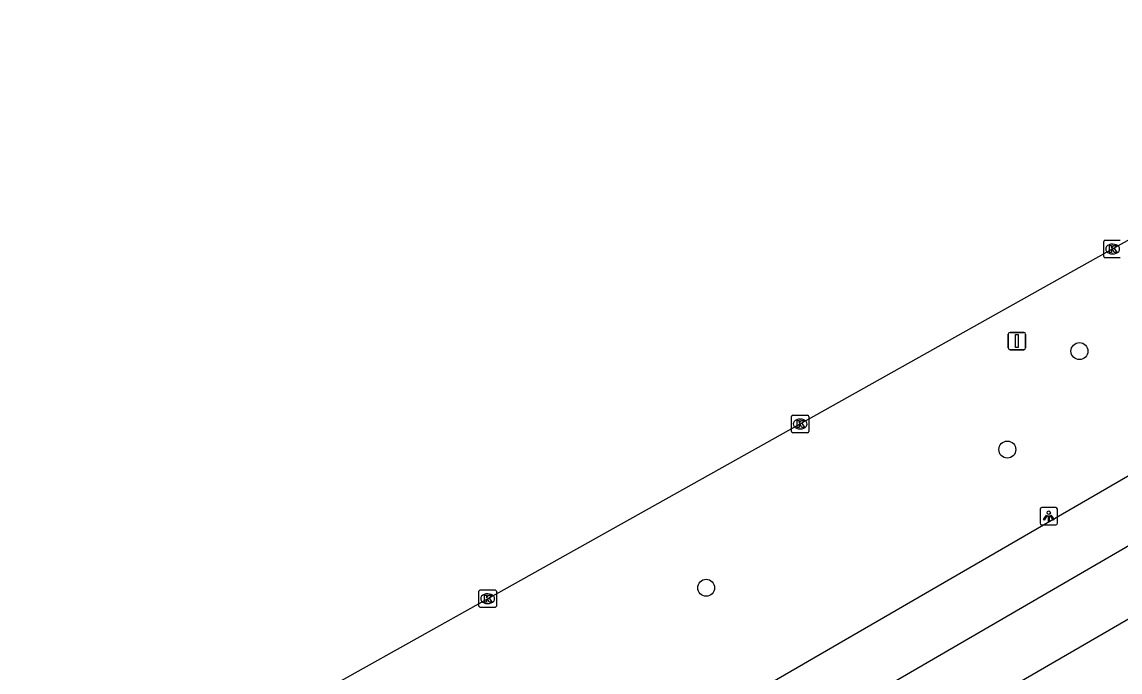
# Model space of a CAD drawing. Extents: x 162880 to 165536, y 384011 to 385179.
# Drawn here: x 163603.5 to 163666.7, y 384662.5 to 384699.9 of the extents above; entities that cross this region are included whole.
import ezdxf

# ---------------------------------------------------------------- set-up
doc = ezdxf.new("R2010")
doc.units = 0
for name, color, linetype in [('IMGEO_Boom', 7, 'Continuous'), ('IMGEO_Kolk', 7, 'Continuous'), ('IMGEO_Lichtpunt', 7, 'Continuous'), ('IMGEO_Rijbaan_regionaal_gesloten', 7, 'Continuous'), ('IMGEO_Verkeersbordpaal', 7, 'Continuous')]:
    doc.layers.add(name, color=color, linetype=linetype)

msp = doc.modelspace()

# ---------------------------------------------------------------- linework, layer by layer
at = {"layer": 'IMGEO_Boom'}
for centre in [(163664.36, 384680.935), (163660.209, 384675.267), (163642.876, 384667.313)]:
    msp.add_circle(centre, 0.489, dxfattribs=at)
at = {"layer": 'IMGEO_Kolk'}
for p, q in [((163665.768, 384686.384), (163665.768, 384687.236)), ((163665.843, 384687.31), (163666.695, 384687.31)), ((163666.256, 384687.09), (163666.281, 384687.09)), ((163666.279, 384686.53), (163666.254, 384686.53)), ((163666.695, 384686.31), (163665.843, 384686.31)), ((163647.783, 384676.314), (163647.783, 384677.166)), ((163647.858, 384677.24), (163648.71, 384677.24)), ((163648.271, 384677.02), (163648.296, 384677.02)), ((163648.784, 384677.166), (163648.784, 384676.314)), ((163648.294, 384676.46), (163648.269, 384676.46)), ((163648.71, 384676.24), (163647.858, 384676.24)), ((163629.799, 384666.262), (163629.799, 384667.114)), ((163629.874, 384667.188), (163630.726, 384667.188)), ((163630.287, 384666.968), (163630.312, 384666.968)), ((163630.8, 384667.114), (163630.8, 384666.262)), ((163630.726, 384666.188), (163629.874, 384666.188)), ((163630.31, 384666.408), (163630.285, 384666.408))]:
    msp.add_line(p, q, dxfattribs=at)
for points in [[(163665.768, 384686.384), (163665.768, 384687.236)], [(163665.843, 384687.31), (163666.695, 384687.31)], [(163666.089, 384687.01), (163666.212, 384687.01), (163666.212, 384686.859), (163666.342, 384687.01), (163666.506, 384687.01), (163666.36, 384686.859), (163666.513, 384686.61), (163666.361, 384686.61), (163666.276, 384686.774), (163666.212, 384686.707), (163666.212, 384686.61), (163666.089, 384686.61), (163666.089, 384687.01)], [(163666.695, 384686.31), (163665.843, 384686.31)], [(163647.783, 384676.314), (163647.783, 384677.166)], [(163647.858, 384677.24), (163648.71, 384677.24)], [(163648.104, 384676.94), (163648.227, 384676.94), (163648.227, 384676.789), (163648.357, 384676.94), (163648.521, 384676.94), (163648.375, 384676.789), (163648.528, 384676.54), (163648.376, 384676.54), (163648.291, 384676.704), (163648.227, 384676.637), (163648.227, 384676.54), (163648.104, 384676.54), (163648.104, 384676.94)], [(163648.784, 384677.166), (163648.784, 384676.314)], [(163648.71, 384676.24), (163647.858, 384676.24)], [(163629.799, 384666.262), (163629.799, 384667.114)], [(163629.874, 384667.188), (163630.726, 384667.188)], [(163630.12, 384666.888), (163630.243, 384666.888), (163630.243, 384666.737), (163630.373, 384666.888), (163630.537, 384666.888), (163630.391, 384666.737), (163630.544, 384666.488), (163630.392, 384666.488), (163630.307, 384666.652), (163630.243, 384666.585), (163630.243, 384666.488), (163630.12, 384666.488), (163630.12, 384666.888)], [(163630.8, 384667.114), (163630.8, 384666.262)], [(163630.726, 384666.188), (163629.874, 384666.188)]]:
    msp.add_lwpolyline(points, dxfattribs=at)
for centre, start, end in [((163665.845, 384687.234), 91.55205, 178.44795), ((163665.845, 384687.234), 91.55205, 178.44795), ((163665.845, 384686.386), 181.55205, 268.44795), ((163665.845, 384686.386), 181.55205, 268.44795), ((163647.86, 384677.164), 91.55205, 178.44795), ((163647.86, 384677.164), 91.55205, 178.44795), ((163648.708, 384677.164), 1.55205, 88.44795), ((163648.708, 384677.164), 1.55205, 88.44795), ((163647.86, 384676.316), 181.55205, 268.44795), ((163647.86, 384676.316), 181.55205, 268.44795), ((163648.708, 384676.316), 271.55205, 358.44795), ((163648.708, 384676.316), 271.55205, 358.44795), ((163629.876, 384667.112), 91.55205, 178.44795), ((163629.876, 384667.112), 91.55205, 178.44795), ((163630.724, 384667.112), 1.55205, 88.44795), ((163630.724, 384667.112), 1.55205, 88.44795), ((163629.876, 384666.264), 181.55205, 268.44795), ((163629.876, 384666.264), 181.55205, 268.44795), ((163630.724, 384666.264), 271.55205, 358.44795), ((163630.724, 384666.264), 271.55205, 358.44795)]:
    msp.add_arc(centre, 0.0765, start, end, dxfattribs=at)
for centre, major_axis, ratio, start_param, end_param in [((163666.255, 384686.81), (-0.387, 0.002), 0.722429, 4.712389, 7.853982), ((163666.28, 384686.81), (-0.39, 0.002), 0.717154, 1.570796, 4.712389), ((163648.27, 384676.74), (-0.387, 0.002), 0.722429, 4.712389, 7.853982), ((163648.295, 384676.74), (-0.39, 0.002), 0.717154, 1.570796, 4.712389), ((163630.286, 384666.688), (-0.387, 0.002), 0.722429, 4.712389, 7.853982), ((163630.311, 384666.688), (-0.39, 0.002), 0.717154, 1.570796, 4.712389)]:
    msp.add_ellipse(centre, major_axis=major_axis, ratio=ratio, start_param=start_param, end_param=end_param, dxfattribs=at)
at = {"layer": 'IMGEO_Lichtpunt'}
for p, q in [((163662.996, 384671.932), (163662.188, 384671.932)), ((163662.996, 384671.932), (163662.188, 384671.932)), ((163662.094, 384671.837), (163662.094, 384671.03)), ((163662.094, 384671.837), (163662.094, 384671.03)), ((163663.09, 384671.03), (163663.09, 384671.837)), ((163663.09, 384671.03), (163663.09, 384671.837)), ((163662.188, 384670.936), (163662.996, 384670.936)), ((163662.188, 384670.936), (163662.996, 384670.936))]:
    msp.add_line(p, q, dxfattribs=at)
for points in [[(163662.468, 384671.501), (163662.507, 384671.473), (163662.319, 384671.211), (163662.281, 384671.238), (163662.468, 384671.501)], [(163662.57, 384671.453), (163662.617, 384671.453), (163662.617, 384671.131), (163662.57, 384671.131), (163662.57, 384671.453)], [(163662.68, 384671.473), (163662.718, 384671.5), (163662.905, 384671.238), (163662.866, 384671.21), (163662.68, 384671.473)]]:
    msp.add_lwpolyline(points, dxfattribs=at)
msp.add_circle((163662.593, 384671.635), 0.0994, dxfattribs=at)
for centre, start, end in [((163662.188, 384671.837), 90, 180), ((163662.188, 384671.837), 90, 180), ((163662.996, 384671.837), 0, 90), ((163662.996, 384671.837), 0, 90), ((163662.188, 384671.03), 180, 270), ((163662.188, 384671.03), 180, 270), ((163662.996, 384671.03), 270, 0), ((163662.996, 384671.03), 270, 360)]:
    msp.add_arc(centre, 0.0946, start, end, dxfattribs=at)
at = {"layer": 'IMGEO_Rijbaan_regionaal_gesloten'}
for points in [[(163480.314, 384582.094), (163500, 384593.26), (163512.633, 384600.425), (163529.662, 384610.104), (163530.433, 384610.54), (163545.841, 384619.245), (163562.018, 384628.389), (163579.95, 384638.441), (163597.909, 384648.525), (163614.102, 384657.625), (163630.3, 384666.688), (163648.284, 384676.742), (163666.269, 384686.811), (163684.212, 384696.816), (163689.663, 384699.876)], [(163707.566, 384692.981), (163694.557, 384685.621), (163642.004, 384655.107), (163607.573, 384635.129)], [(163606.44, 384630.173), (163635.439, 384647.132), (163704.46, 384687.125), (163709.331, 384689.889)], [(163645.559, 384661.257), (163686.538, 384684.977)]]:
    msp.add_lwpolyline(points, dxfattribs=at)
at = {"layer": 'IMGEO_Verkeersbordpaal'}
for p, q in [((163660.366, 384682.015), (163661.156, 384682.015)), ((163661.156, 384682.015), (163660.366, 384682.015)), ((163660.266, 384681.115), (163660.266, 384681.915)), ((163660.266, 384681.915), (163660.266, 384681.115)), ((163661.256, 384681.915), (163661.256, 384681.115)), ((163661.256, 384681.115), (163661.256, 384681.915)), ((163661.156, 384681.015), (163660.366, 384681.015)), ((163660.366, 384681.015), (163661.156, 384681.015))]:
    msp.add_line(p, q, dxfattribs=at)
msp.add_lwpolyline([(163660.686, 384681.89), (163660.836, 384681.89), (163660.836, 384681.14), (163660.686, 384681.14), (163660.686, 384681.89)], dxfattribs=at)
for centre, start, end in [((163660.366, 384681.915), 90, 180), ((163660.366, 384681.915), 90, 180), ((163661.156, 384681.915), 0, 90), ((163661.156, 384681.915), 360, 90), ((163660.366, 384681.115), 180, 270), ((163660.366, 384681.115), 180, 270), ((163661.156, 384681.115), 270, 0), ((163661.156, 384681.115), 270, 0)]:
    msp.add_arc(centre, 0.1, start, end, dxfattribs=at)

doc.saveas('drawing.dxf')
